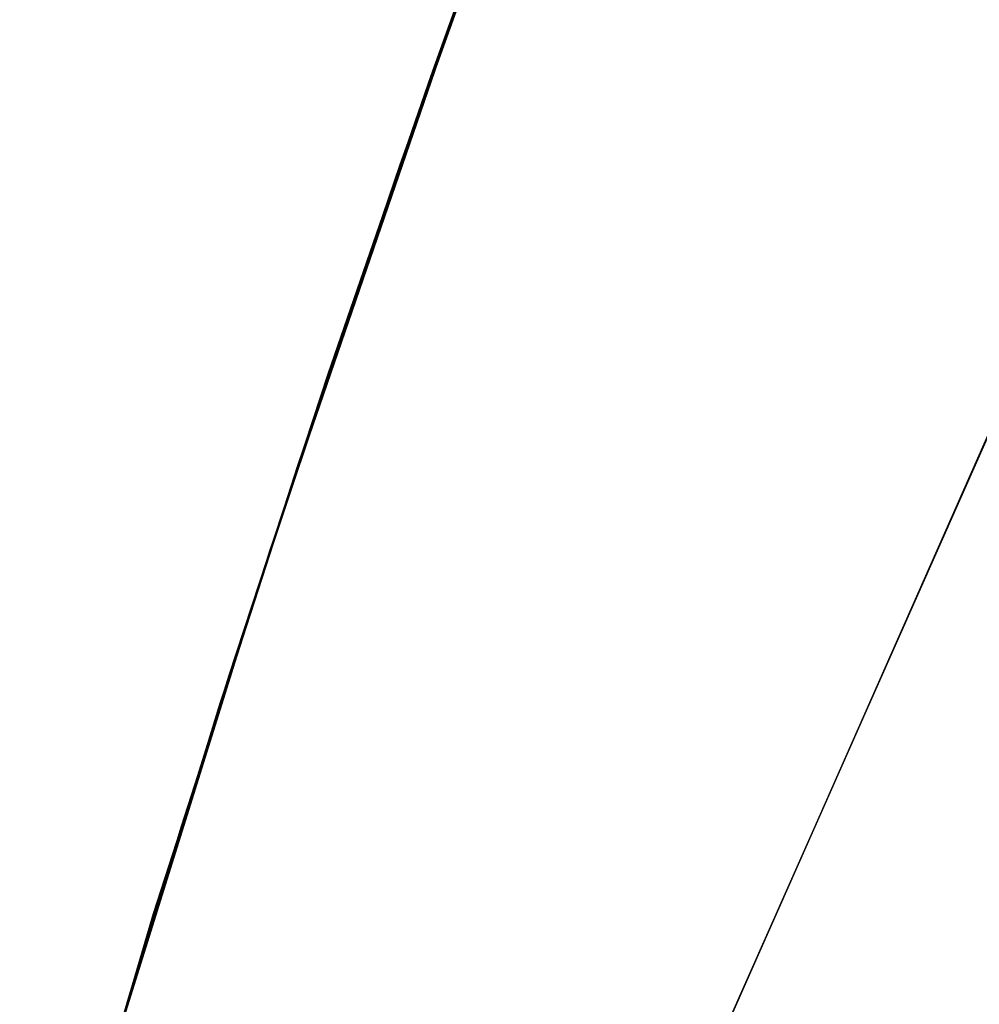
# Model space of a CAD drawing. Header units: metres. Extents: x 209848 to 209928, y 1182430 to 1182563.
# Tile 971 of 1056: x 209850.355 to 209850.712, y 1182502.886 to 1182503.252. Entities that reach past the tile are written whole.
import ezdxf

# ---------------------------------------------------------------- set-up
doc = ezdxf.new("R2010")
doc.units = ezdxf.units.M
doc.header["$MEASUREMENT"] = 0
doc.linetypes.add('DGN Style 2', pattern=[15.036391, 9.021834, -6.014556])
doc.layers.get('0').update_dxf_attribs({"color": 254})

# ---------------------------------------------------------------- blocks, each defined once
blk = doc.blocks.new('*U2')
at = {"color": 3, "linetype": 'Continuous'}
for p, q in [((-0.89644, 3.99342), (-0.82548, 4.19957)), ((-0.9616, 3.78459), (-0.89644, 3.99342))]:
    blk.add_line(p, q, dxfattribs=at)
blk = doc.blocks.new('*U3')
at = {"color": 3, "linetype": 'Continuous'}
for p, q in [((-0.87909, 4.04553), (-0.81458, 4.23104)), ((-0.93964, 3.85849), (-0.87909, 4.04553)), ((-0.99536, 3.66924), (-0.93964, 3.85849))]:
    blk.add_line(p, q, dxfattribs=at)
blk = doc.blocks.new('*U4')
at = {"color": 3, "linetype": 'Continuous'}
for p, q in [((-0.85508, 4.11593), (-0.79143, 4.2937)), ((-0.91494, 3.93672), (-0.85508, 4.11593)), ((-0.97027, 3.75552), (-0.91494, 3.93672))]:
    blk.add_line(p, q, dxfattribs=at)
blk = doc.blocks.new('*U5')
at = {"color": 3, "linetype": 'Continuous'}
for p, q in [((-0.84403, 4.14755), (-0.79431, 4.28608)), ((-0.89146, 4.00788), (-0.84403, 4.14755)), ((-0.93651, 3.8672), (-0.89146, 4.00788)), ((-0.97905, 3.72528), (-0.93651, 3.8672))]:
    blk.add_line(p, q, dxfattribs=at)
blk = doc.blocks.new('*U6')
at = {"color": 3, "linetype": 'Continuous'}
for p, q in [((-0.8479, 4.13711), (-0.80829, 4.24823)), ((-0.88602, 4.02506), (-0.8479, 4.13711)), ((-0.92932, 3.89094), (-0.88602, 4.02506)), ((-0.97022, 3.75571), (-0.92932, 3.89094))]:
    blk.add_line(p, q, dxfattribs=at)
blk = doc.blocks.new('*U7')
at = {"color": 3, "linetype": 'Continuous'}
for p, q in [((-0.86726, 4.08048), (-0.82412, 4.2042)), ((-0.90865, 3.95553), (-0.86726, 4.08048)), ((-0.94833, 3.82906), (-0.90865, 3.95553)), ((-0.9861, 3.70133), (-0.94833, 3.82906))]:
    blk.add_line(p, q, dxfattribs=at)
blk = doc.blocks.new('*U8')
at = {"color": 3, "linetype": 'Continuous'}
for p, q in [((-0.83645, 4.17018), (-0.79679, 4.28016)), ((-0.87468, 4.05923), (-0.83645, 4.17018)), ((-0.91151, 3.94712), (-0.87468, 4.05923)), ((-0.94686, 3.83403), (-0.91151, 3.94712)), ((-0.98075, 3.71974), (-0.94686, 3.83403))]:
    blk.add_line(p, q, dxfattribs=at)
blk = doc.blocks.new('*U9')
at = {"color": 3, "linetype": 'Continuous'}
for p, q in [((-0.84588, 4.14245), (-0.81028, 4.24238)), ((-0.88019, 4.04208), (-0.84588, 4.14245)), ((-0.91324, 3.94124), (-0.88019, 4.04208)), ((-0.94498, 3.83995), (-0.91324, 3.94124)), ((-0.97538, 3.73818), (-0.94498, 3.83995))]:
    blk.add_line(p, q, dxfattribs=at)
blk = doc.blocks.new('ATTEMP')
at = {"color": 5, "linetype": 'Continuous', "flags": 128}
for points in [[(-10.03617, 0.00166), (-10.03212, 0.27182), (-10.01996, 0.54459), (-9.99972, 0.81802), (-9.9714, 1.09182), (-9.93503, 1.36573), (-9.89063, 1.63945), (-9.8382, 1.91272), (-9.77779, 2.18525), (-9.70941, 2.45677), (-9.63311, 2.72701), (-9.54893, 2.9957), (-9.45691, 3.26257), (-9.35711, 3.52735), (-9.24958, 3.78978), (-9.1344, 4.0496), (-9.01163, 4.30656), (-8.88137, 4.56039), (-8.74832, 4.80442), (-8.618, 5.04051), (-8.48761, 5.2758), (-8.35719, 5.51033)], [(-10.03617, 0.00165), (-10.03212, 0.27151), (-10.02, 0.54397), (-9.9998, 0.81708), (-9.97155, 1.09057), (-9.93526, 1.36416), (-9.89096, 1.63758), (-9.83865, 1.91054), (-9.77838, 2.18276), (-9.71016, 2.45399), (-9.63403, 2.72394), (-9.55004, 2.99234), (-9.45822, 3.25892), (-9.35865, 3.52343), (-9.25136, 3.7856), (-9.13643, 4.04517), (-9.01394, 4.30189), (-8.88397, 4.5555), (-8.74659, 4.80575), (-8.60191, 5.05241), (-8.45003, 5.29522)], [(-10.03617, 0.00165), (-10.03214, 0.27105), (-10.02005, 0.54303), (-9.99992, 0.81568), (-9.97177, 1.0887), (-9.93561, 1.36182), (-9.89145, 1.63477), (-9.83933, 1.90727), (-9.77925, 2.17905), (-9.71127, 2.44983), (-9.6354, 2.71933), (-9.55169, 2.98731), (-9.46019, 3.25348), (-9.36094, 3.51758), (-9.25402, 3.77936), (-9.13948, 4.03855), (-9.01739, 4.29491), (-8.88785, 4.54818), (-8.75093, 4.79811), (-8.60672, 5.04446), (-8.45534, 5.28699)], [(-10.03617, 0.00165), (-10.03213, 0.27138), (-10.02001, 0.5437), (-9.99984, 0.81668), (-9.97161, 1.09004), (-9.93536, 1.36349), (-9.8911, 1.63678), (-9.83885, 1.9096), (-9.77863, 2.1817), (-9.71047, 2.4528), (-9.63442, 2.72262), (-9.55051, 2.9909), (-9.45879, 3.25737), (-9.3593, 3.52176), (-9.25212, 3.78382), (-9.13731, 4.04328), (-9.01493, 4.29989), (-8.88508, 4.5534), (-8.74783, 4.80357), (-8.60329, 5.05013), (-8.45155, 5.29287)], [(-10.03617, 0.00165), (-10.03213, 0.27131), (-10.02002, 0.54355), (-9.99986, 0.81645), (-9.97165, 1.08974), (-9.93542, 1.36312), (-9.89118, 1.63633), (-9.83895, 1.90909), (-9.77877, 2.18111), (-9.71065, 2.45214), (-9.63464, 2.72189), (-9.55077, 2.9901), (-9.4591, 3.2565), (-9.35967, 3.52083), (-9.25254, 3.78283), (-9.13779, 4.04223), (-9.01548, 4.29878), (-8.88569, 4.55224), (-8.74852, 4.80235), (-8.60405, 5.04887), (-8.45239, 5.29156)], [(-10.03617, 0.00165), (-10.03213, 0.2712), (-10.02003, 0.54334), (-9.99988, 0.81614), (-9.9717, 1.08932), (-9.93549, 1.3626), (-9.89129, 1.63571), (-9.8391, 1.90836), (-9.77896, 2.18029), (-9.7109, 2.45121), (-9.63494, 2.72087), (-9.55114, 2.98898), (-9.45953, 3.25529), (-9.36018, 3.51953), (-9.25313, 3.78144), (-9.13846, 4.04076), (-9.01624, 4.29723), (-8.88656, 4.55061), (-8.74948, 4.80065), (-8.60512, 5.0471), (-8.45357, 5.28973)], [(-10.03617, 0.00165), (-10.03214, 0.27105), (-10.02005, 0.54303), (-9.99992, 0.81568), (-9.97177, 1.0887), (-9.93561, 1.36182), (-9.89145, 1.63477), (-9.83933, 1.90727), (-9.77925, 2.17905), (-9.71127, 2.44983), (-9.6354, 2.71933), (-9.55169, 2.98731), (-9.46019, 3.25348), (-9.36094, 3.51758), (-9.25402, 3.77936), (-9.13948, 4.03855), (-9.01739, 4.29491), (-8.88785, 4.54818), (-8.75093, 4.79811), (-8.60672, 5.04446), (-8.45534, 5.28699)], [(-10.03617, 0.00165), (-10.03214, 0.27105), (-10.02005, 0.54303), (-9.99992, 0.81568), (-9.97177, 1.0887), (-9.93561, 1.36182), (-9.89145, 1.63477), (-9.83933, 1.90727), (-9.77925, 2.17905), (-9.71127, 2.44983), (-9.6354, 2.71933), (-9.55169, 2.98731), (-9.46019, 3.25348), (-9.36094, 3.51758), (-9.25402, 3.77936), (-9.13948, 4.03855), (-9.01739, 4.29491), (-8.88785, 4.54818), (-8.75093, 4.79811), (-8.60672, 5.04446), (-8.45534, 5.28699)]]:
    blk.add_lwpolyline(points, dxfattribs=at)
at = {"color": 3, "linetype": 'Continuous'}
for name in ['*U9', '*U8', '*U7', '*U6', '*U4', '*U5', '*U3', '*U2']:
    blk.add_blockref(name, (-8.51117, 0), dxfattribs=at)

msp = doc.modelspace()

# ---------------------------------------------------------------- block references
at = {"color": 1, "linetype": 'DGN Style 2'}
msp.add_blockref('ATTEMP', (209859.85591, 1182499.06107), dxfattribs=at)

doc.saveas('drawing.dxf')
